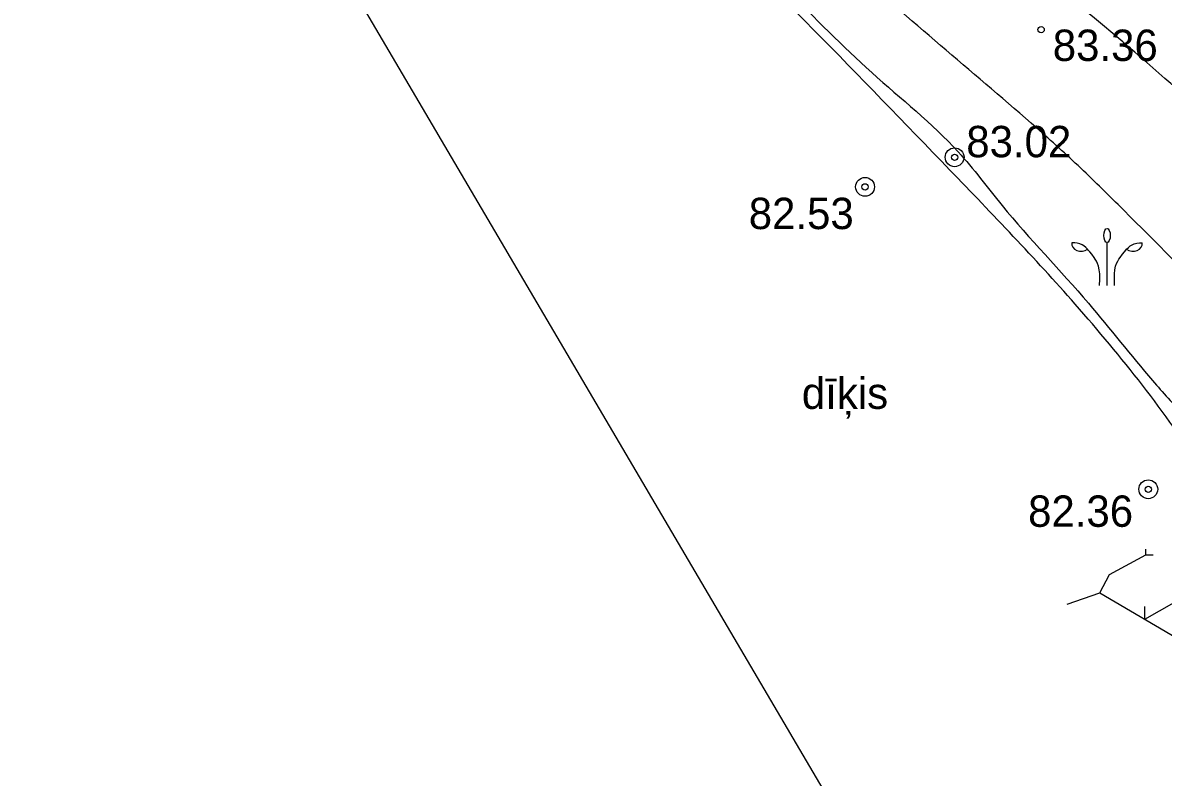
# Model space of a CAD drawing. Extents: x 576692 to 577659, y 273254 to 273799.
# Drawn here: x 576808.97 to 576827.14, y 273642.14 to 273654.17 of the extents above; entities that cross this region are included whole.
import ezdxf

# ---------------------------------------------------------------- set-up
doc = ezdxf.new("R2010")
doc.units = 0
for name, color, linetype in [('BUVE_BALK_####_####_#', 7, 'Continuous'), ('BUVE_EKAS_ADRS_TKST_#', 7, 'Continuous'), ('CELI_TAKA_####_####_#', 7, 'Continuous'), ('ELEK_STUT_####_####_#', 7, 'Continuous'), ('GAZE_VADP_ZSPD_TKST_#', 7, 'Continuous'), ('GEOD_SITP_####_TKST_#', 7, 'Continuous'), ('HIDT_REZV_####_TKST_#', 7, 'Continuous'), ('LKAN_ELEM_PAST_TKST_#', 7, 'Continuous'), ('LKAN_VADP_PAST_####_I', 7, 'Continuous'), ('NORB_ZOGS_ZSTP_####_#', 7, 'Continuous'), ('RELJ_ELEM_####_####_#', 7, 'Continuous')]:
    doc.layers.add(name, color=color, linetype=linetype)

msp = doc.modelspace()

# ---------------------------------------------------------------- linework, layer by layer
at = {"layer": 'BUVE_BALK_####_####_#'}
msp.add_spline([(576843.962, 273614.058), (576844.061, 273614.968), (576844.056, 273615.422), (576844.009, 273615.647), (576843.929, 273615.871), (576843.188, 273617.285), (576842.349, 273618.576), (576841.503, 273619.835), (576840.74, 273621.151), (576839.956, 273622.704), (576839.175, 273624.261), (576838.411, 273625.828), (576837.679, 273627.41), (576834.606, 273634.723), (576833.948, 273636.492), (576833.335, 273638.276), (576832.73, 273640.065), (576832.099, 273641.846), (576831.495, 273643.442), (576830.844, 273645.017), (576830.108, 273646.557), (576829.696, 273647.31), (576829.249, 273648.05), (576827.918, 273649.735), (576826.421, 273651.267), (576825.74, 273651.93), (576825.034, 273652.567), (576823.591, 273653.806), (576822.167, 273655.062), (576821.487, 273655.721), (576821.159, 273656.063), (576820.84, 273656.414), (576819.349, 273658.497), (576818.708, 273659.617), (576814.946, 273663.491)], degree=3, dxfattribs=at)
at = {"layer": 'BUVE_EKAS_ADRS_TKST_#'}
for p, q in [((576826.285, 273645.371), (576826.866, 273645.682)), ((576826.847, 273644.659), (576828.553, 273645.636)), ((576826.866, 273645.682), (576826.866, 273645.773)), ((576826.866, 273645.682), (576826.98, 273645.682)), ((576826.129, 273645.078), (576826.285, 273645.371)), ((576825.611, 273644.899), (576826.129, 273645.078)), ((576826.129, 273645.078), (576827.509, 273644.272)), ((576826.847, 273644.659), (576826.847, 273644.859))]:
    msp.add_line(p, q, dxfattribs=at)
for centre in [(576823.817, 273652.022), (576822.389, 273651.55), (576826.903, 273646.729)]:
    msp.add_circle(centre, 0.15, dxfattribs=at)
at = {"layer": 'CELI_TAKA_####_####_#'}
msp.add_lwpolyline([(576848.447, 273595.284), (576850.413, 273611.975), (576839.74, 273611.3), (576799.298, 273680.086), (576786.491, 273690.257), (576780.2, 273683.233), (576786.155, 273661.79), (576765.1, 273656.565), (576764.662, 273653.384), (576732.149, 273649.138), (576726.076, 273650.997), (576719.157, 273649.712), (576724.595, 273660.398), (576733.342, 273685.822), (576746.079, 273731.492)], dxfattribs=at)
at = {"layer": 'ELEK_STUT_####_####_#'}
msp.add_spline([(576839.206, 273617.748), (576838.954, 273618.53), (576838.466, 273620.108), (576837.419, 273621.993), (576834.991, 273625.372), (576831.446, 273630.887), (576829.576, 273634.322), (576828.976, 273635.746), (576828.683, 273637.604), (576828.501, 273639.363), (576828.627, 273640.396), (576829.073, 273641.918), (576829.101, 273643.733), (576828.752, 273645.088), (576827.775, 273647.015), (576825.738, 273649.681), (576823.742, 273651.818), (576819.346, 273656.258), (576817.713, 273658.003), (576816.415, 273660.517), (576814.84, 273663.385), (576813.875, 273664.231), (576812.937, 273664.984)], degree=3, dxfattribs=at)
at = {"layer": 'GEOD_SITP_####_TKST_#'}
msp.add_spline([(576833.182, 273647.829), (576832.6, 273648.558), (576831.974, 273649.235), (576830.596, 273650.438), (576829.776, 273651.04), (576828.973, 273651.693), (576828.207, 273652.354), (576827.45, 273653.028), (576825.914, 273654.346), (576824.278, 273655.607), (576822.654, 273656.816), (576821.919, 273657.367), (576820.789, 273658.448), (576820.318, 273659.079), (576819.919, 273659.758), (576819.748, 273660.132), (576819.6, 273660.514), (576819.455, 273660.896), (576819.29, 273661.269), (576817.998, 273663.791), (576817.745, 273664.23), (576817.477, 273664.66), (576817.212, 273665.093), (576816.97, 273665.539), (576814.941, 273667.692), (576815.645, 273668.941), (576815.71, 273669.145)], degree=3, dxfattribs=at)
at = {"layer": 'LKAN_ELEM_PAST_TKST_#'}
msp.add_line((576826.246, 273649.98), (576826.246, 273650.661), dxfattribs=at)
msp.add_ellipse((576826.246, 273650.775), major_axis=(0, 0.114), ratio=0.447069, dxfattribs=at)
for centre, major_axis, start_param, end_param in [((576825.832, 273650.638), (-0.147, 0), 6.117242, 8.627806), ((576826.66, 273650.638), (0.147, 0), 3.938565, 6.449128)]:
    msp.add_ellipse(centre, major_axis=major_axis, ratio=0.769466, start_param=start_param, end_param=end_param, dxfattribs=at)
for points in [[(576825.935, 273650.557), (576825.897, 273650.597), (576825.829, 273650.653), (576825.691, 273650.66), (576825.687, 273650.656)], [(576826.125, 273649.98), (576826.148, 273650.268), (576826.032, 273650.445), (576825.942, 273650.548), (576825.935, 273650.557)], [(576826.367, 273649.98), (576826.344, 273650.268), (576826.46, 273650.445), (576826.55, 273650.548), (576826.557, 273650.557)], [(576826.557, 273650.557), (576826.595, 273650.597), (576826.662, 273650.653), (576826.801, 273650.66), (576826.805, 273650.656)]]:
    msp.add_open_spline(points, degree=3, dxfattribs=at)
at = {"layer": 'LKAN_VADP_PAST_####_I'}
msp.add_spline([(576812.842, 273665.824), (576812.811, 273665.743), (576812.814, 273665.69), (576812.851, 273665.627), (576812.986, 273665.49), (576814.774, 273663.674), (576815.389, 273662.702), (576815.866, 273661.966), (576816.7, 273660.402), (576817.524, 273658.924), (576817.855, 273658.352), (576818.596, 273657.416), (576819.8, 273656.007), (576821.141, 273654.684), (576822.497, 273653.371), (576823.874, 273652.107), (576824.573, 273651.255), (576825.95, 273649.694), (576826.971, 273648.461), (576827.47, 273647.902), (576827.903, 273647.372), (576828.575, 273646.001), (576828.884, 273644.971), (576829.158, 273643.944), (576829.304, 273643.361), (576829.471, 273642.524), (576829.32, 273641.873), (576829.119, 273641.091), (576828.921, 273640.069), (576828.875, 273639.626), (576828.835, 273639.304), (576828.849, 273638.281), (576829.046, 273636.949), (576829.801, 273634.584), (576830.167, 273633.657), (576830.692, 273632.653), (576831.781, 273630.74), (576832.922, 273628.899), (576834.187, 273627.04), (576835.095, 273625.631), (576836.095, 273624.213), (576837.098, 273622.801), (576838.263, 273621.273), (576838.65, 273620.304), (576838.81, 273619.863), (576839.313, 273618.25), (576839.984, 273616.65), (576840.504, 273615.889), (576840.765, 273615.631), (576841.015, 273615.399), (576841.324, 273615.171), (576842.389, 273614.438), (576843.595, 273614.11), (576844.811, 273614.066), (576846.015, 273614.188), (576847.455, 273614.453), (576848.892, 273614.904), (576849.184, 273615.13)], degree=3, dxfattribs=at)
at = {"layer": 'RELJ_ELEM_####_####_#'}
for centre in [(576825.195, 273654.057), (576823.817, 273652.022), (576822.389, 273651.55), (576826.903, 273646.729)]:
    msp.add_circle(centre, 0.05, dxfattribs=at)

# ---------------------------------------------------------------- texts
at = {"layer": 'GAZE_VADP_ZSPD_TKST_#'}
msp.add_text('dīķis', height=0.5, dxfattribs=at).set_placement((576821.382, 273648.011))
at = {"layer": 'HIDT_REZV_####_TKST_#'}
msp.add_text(' 83.36', height=0.5, dxfattribs=at).set_placement((576825.195, 273653.557))
at = {"layer": 'NORB_ZOGS_ZSTP_####_#'}
for s, p in [(' 83.02', (576823.817, 273652.022)), (' 82.53', (576820.35, 273650.877)), (' 82.36', (576824.802, 273646.131))]:
    msp.add_text(s, height=0.5, dxfattribs=at).set_placement(p)

doc.saveas('drawing.dxf')
